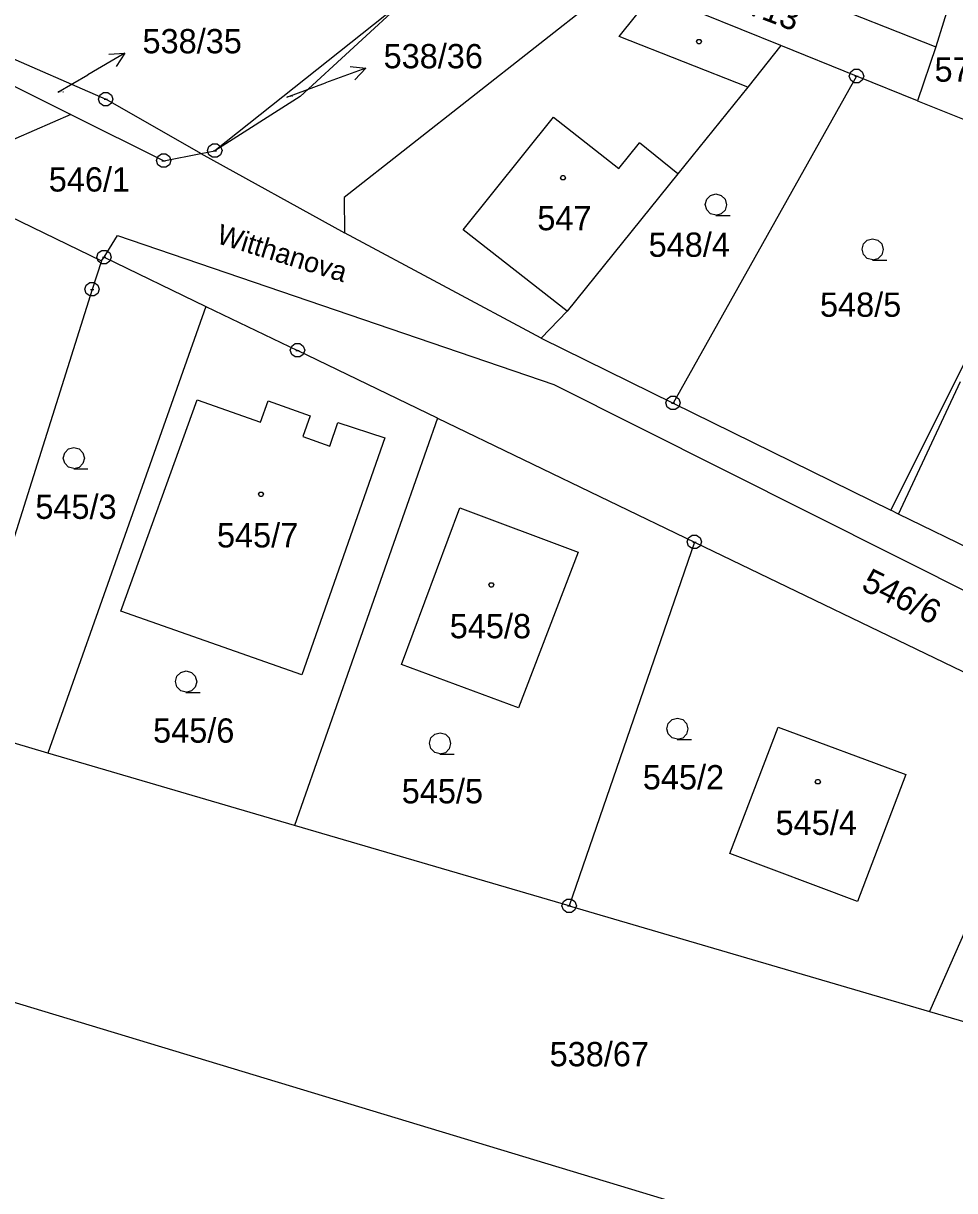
# Model space of a CAD drawing. Extents: x -759060 to -757386, y -1172273 to -1170948.
# Drawn here: x -758324 to -758258.8, y -1171734.6 to -1171652.9 of the extents above; entities that cross this region are included whole.
import ezdxf

# ---------------------------------------------------------------- set-up
doc = ezdxf.new("R2010")
doc.units = 0
for name, color, linetype in [('Vrstva 1', 7, 'Continuous'), ('Vrstva 12', 7, 'Continuous'), ('Vrstva 2', 7, 'Continuous'), ('Vrstva 3', 7, 'Continuous'), ('Vrstva 4', 7, 'Continuous'), ('Vrstva 5', 7, 'Continuous'), ('Vrstva 7', 7, 'Continuous'), ('Vrstva 8', 7, 'Continuous')]:
    doc.layers.add(name, color=color, linetype=linetype)

msp = doc.modelspace()

# ---------------------------------------------------------------- linework, layer by layer
at = {"layer": 'Vrstva 1'}
for p, q in [((-758278.78, -1171647.14), (-758260.11, -1171654.52)), ((-758282.2, -1171649.88), (-758301.52, -1171665.08)), ((-758258.84, -1171650.38), (-758260.11, -1171654.52)), ((-758297.09, -1171651.07), (-758310.57, -1171661.8)), ((-758297.09, -1171651.07), (-758304.6, -1171658)), ((-758270.97, -1171654.43), (-758279.89, -1171650.82)), ((-758329.31, -1171653.33), (-758318.2, -1171658.2)), ((-758270.97, -1171654.43), (-758273.28, -1171657.35)), ((-758265.66, -1171656.58), (-758270.97, -1171654.43)), ((-758260.11, -1171654.52), (-758261.39, -1171658.31)), ((-758326.92, -1171656.14), (-758320.65, -1171659.27)), ((-758265.66, -1171656.58), (-758278.5, -1171679.47)), ((-758261.39, -1171658.31), (-758265.66, -1171656.58)), ((-758273.28, -1171657.35), (-758278.17, -1171663.42)), ((-758311.56, -1171661.99), (-758318.2, -1171658.2)), ((-758304.6, -1171658), (-758310.57, -1171661.8)), ((-758261.39, -1171658.31), (-758253.97, -1171661.29)), ((-758320.65, -1171659.27), (-758328.3, -1171662.6)), ((-758320.65, -1171659.27), (-758314.15, -1171662.5)), ((-758334.71, -1171661.66), (-758318.51, -1171669.52)), ((-758311.56, -1171661.99), (-758310.57, -1171661.8)), ((-758314.15, -1171662.5), (-758311.56, -1171661.99)), ((-758311.56, -1171661.99), (-758301.5, -1171667.55)), ((-758278.17, -1171663.42), (-758285.91, -1171673.04)), ((-758301.52, -1171665.08), (-758301.5, -1171667.55)), ((-758287.74, -1171674.92), (-758301.5, -1171667.55)), ((-758318.32, -1171669.26), (-758317.38, -1171667.73)), ((-758317.38, -1171667.73), (-758286.85, -1171678.18)), ((-758318.51, -1171669.52), (-758319.16, -1171671.51)), ((-758318.51, -1171669.52), (-758318.32, -1171669.26)), ((-758318.32, -1171669.26), (-758311.19, -1171672.7)), ((-758319.16, -1171671.51), (-758328.78, -1171702.06)), ((-758311.19, -1171672.7), (-758322.25, -1171703.98)), ((-758311.19, -1171672.7), (-758304.78, -1171675.78)), ((-758285.91, -1171673.04), (-758287.74, -1171674.92)), ((-758287.74, -1171674.92), (-758278.5, -1171679.47)), ((-758295, -1171680.52), (-758304.78, -1171675.78)), ((-758263.26, -1171686.98), (-758257.87, -1171676.2)), ((-758286.85, -1171678.18), (-758229.45, -1171707)), ((-758317.16, -1171694.05), (-758311.8, -1171679.25)), ((-758311.8, -1171679.25), (-758307.37, -1171680.8)), ((-758307.37, -1171680.8), (-758306.85, -1171679.31)), ((-758306.85, -1171679.31), (-758303.91, -1171680.36)), ((-758278.5, -1171679.47), (-758263.26, -1171686.98)), ((-758295, -1171680.52), (-758304.99, -1171709.04)), ((-758303.91, -1171680.36), (-758304.42, -1171681.82)), ((-758295, -1171680.52), (-758277.01, -1171689.2)), ((-758302.52, -1171682.48), (-758301.96, -1171680.83)), ((-758301.96, -1171680.83), (-758298.68, -1171681.9)), ((-758298.68, -1171681.9), (-758304.48, -1171698.49)), ((-758304.42, -1171681.82), (-758302.52, -1171682.48)), ((-758297.5, -1171697.77), (-758293.43, -1171686.81)), ((-758293.43, -1171686.81), (-758285.14, -1171689.91)), ((-758262.74, -1171687.24), (-758263.26, -1171686.98)), ((-758254.55, -1171691.24), (-758262.74, -1171687.24)), ((-758277.01, -1171689.2), (-758285.77, -1171714.68)), ((-758277.01, -1171689.2), (-758251.53, -1171701.5)), ((-758285.14, -1171689.91), (-758289.31, -1171700.81)), ((-758304.48, -1171698.49), (-758317.16, -1171694.05)), ((-758289.31, -1171700.81), (-758297.5, -1171697.77)), ((-758251.53, -1171701.5), (-758260.55, -1171722.08)), ((-758322.25, -1171703.98), (-758328.78, -1171702.06)), ((-758274.54, -1171711.01), (-758271.15, -1171702.16)), ((-758271.15, -1171702.16), (-758262.22, -1171705.48)), ((-758304.99, -1171709.04), (-758322.25, -1171703.98)), ((-758262.22, -1171705.48), (-758265.6, -1171714.38)), ((-758285.77, -1171714.68), (-758304.99, -1171709.04)), ((-758265.6, -1171714.38), (-758274.54, -1171711.01)), ((-758285.77, -1171714.68), (-758260.55, -1171722.08)), ((-758333.99, -1171718.6), (-758236.26, -1171748.17)), ((-758260.55, -1171722.08), (-758231.11, -1171730.71))]:
    msp.add_line(p, q, dxfattribs=at)
at = {"layer": 'Vrstva 12'}
for p, q in [((-758293.2, -1171667.33), (-758286.87, -1171659.45)), ((-758286.87, -1171659.45), (-758282.29, -1171663.05)), ((-758282.29, -1171663.05), (-758280.86, -1171661.26)), ((-758278.17, -1171663.42), (-758280.86, -1171661.26)), ((-758278.17, -1171663.42), (-758285.91, -1171673.04)), ((-758285.91, -1171673.04), (-758293.2, -1171667.33)), ((-758262.74, -1171687.24), (-758258.39, -1171677.95)), ((-758317.16, -1171694.05), (-758311.8, -1171679.25)), ((-758311.8, -1171679.25), (-758307.37, -1171680.8)), ((-758307.37, -1171680.8), (-758306.85, -1171679.31)), ((-758306.85, -1171679.31), (-758303.91, -1171680.36)), ((-758303.91, -1171680.36), (-758304.42, -1171681.82)), ((-758302.52, -1171682.48), (-758301.96, -1171680.83)), ((-758301.96, -1171680.83), (-758298.68, -1171681.9)), ((-758298.68, -1171681.9), (-758304.48, -1171698.49)), ((-758304.42, -1171681.82), (-758302.52, -1171682.48)), ((-758297.5, -1171697.77), (-758293.43, -1171686.81)), ((-758293.43, -1171686.81), (-758285.14, -1171689.91)), ((-758254.55, -1171691.24), (-758262.74, -1171687.24)), ((-758285.14, -1171689.91), (-758289.31, -1171700.81)), ((-758304.48, -1171698.49), (-758317.16, -1171694.05)), ((-758289.31, -1171700.81), (-758297.5, -1171697.77)), ((-758274.54, -1171711.01), (-758271.15, -1171702.16)), ((-758271.15, -1171702.16), (-758262.22, -1171705.48)), ((-758262.22, -1171705.48), (-758265.6, -1171714.38)), ((-758265.6, -1171714.38), (-758274.54, -1171711.01))]:
    msp.add_line(p, q, dxfattribs=at)
at = {"layer": 'Vrstva 3'}
for points in [[(-758275.5, -1171666.31), (-758275.88, -1171666.21), (-758276.15, -1171665.94), (-758276.25, -1171665.57), (-758276.15, -1171665.2), (-758275.88, -1171664.93), (-758275.51, -1171664.83), (-758275.14, -1171664.93), (-758274.87, -1171665.2), (-758274.77, -1171665.58), (-758274.87, -1171665.96), (-758275.14, -1171666.23), (-758275.52, -1171666.33), (-758274.52, -1171666.33)], [(-758264.53, -1171669.44), (-758264.91, -1171669.34), (-758265.18, -1171669.07), (-758265.28, -1171668.7), (-758265.18, -1171668.33), (-758264.91, -1171668.06), (-758264.54, -1171667.96), (-758264.17, -1171668.06), (-758263.9, -1171668.33), (-758263.8, -1171668.71), (-758263.9, -1171669.09), (-758264.17, -1171669.36), (-758264.55, -1171669.46), (-758263.55, -1171669.46)], [(-758320.43, -1171684.06), (-758320.81, -1171683.96), (-758321.08, -1171683.69), (-758321.18, -1171683.32), (-758321.08, -1171682.95), (-758320.81, -1171682.68), (-758320.44, -1171682.58), (-758320.07, -1171682.68), (-758319.8, -1171682.95), (-758319.7, -1171683.33), (-758319.8, -1171683.71), (-758320.07, -1171683.98), (-758320.45, -1171684.08), (-758319.45, -1171684.08)], [(-758312.57, -1171699.71), (-758312.95, -1171699.61), (-758313.22, -1171699.34), (-758313.32, -1171698.97), (-758313.22, -1171698.6), (-758312.95, -1171698.33), (-758312.58, -1171698.23), (-758312.21, -1171698.33), (-758311.94, -1171698.6), (-758311.84, -1171698.98), (-758311.94, -1171699.36), (-758312.21, -1171699.63), (-758312.59, -1171699.73), (-758311.59, -1171699.73)], [(-758278.19, -1171703.01), (-758278.57, -1171702.91), (-758278.84, -1171702.64), (-758278.94, -1171702.27), (-758278.84, -1171701.9), (-758278.57, -1171701.63), (-758278.2, -1171701.53), (-758277.83, -1171701.63), (-758277.56, -1171701.9), (-758277.46, -1171702.28), (-758277.56, -1171702.66), (-758277.83, -1171702.93), (-758278.21, -1171703.03), (-758277.21, -1171703.03)], [(-758294.8, -1171704.03), (-758295.18, -1171703.93), (-758295.45, -1171703.66), (-758295.55, -1171703.29), (-758295.45, -1171702.92), (-758295.18, -1171702.65), (-758294.81, -1171702.55), (-758294.44, -1171702.65), (-758294.17, -1171702.92), (-758294.07, -1171703.3), (-758294.17, -1171703.68), (-758294.44, -1171703.95), (-758294.82, -1171704.05), (-758293.82, -1171704.05)]]:
    msp.add_lwpolyline(points, dxfattribs=at)
at = {"layer": 'Vrstva 4'}
for p, q in [((-758282.27, -1171653.8), (-758279.89, -1171650.82)), ((-758273.28, -1171657.35), (-758282.27, -1171653.8)), ((-758293.2, -1171667.33), (-758286.87, -1171659.45)), ((-758286.87, -1171659.45), (-758282.29, -1171663.05)), ((-758282.29, -1171663.05), (-758280.86, -1171661.26)), ((-758278.17, -1171663.42), (-758280.86, -1171661.26)), ((-758285.91, -1171673.04), (-758293.2, -1171667.33)), ((-758262.74, -1171687.24), (-758258.39, -1171677.95))]:
    msp.add_line(p, q, dxfattribs=at)
at = {"layer": 'Vrstva 5'}
for points in [[(-758276.6, -1171654.01), (-758276.51, -1171654.16), (-758276.6, -1171654.31), (-758276.78, -1171654.31), (-758276.87, -1171654.16), (-758276.78, -1171654.01)], [(-758286.12, -1171663.54), (-758286.03, -1171663.69), (-758286.12, -1171663.84), (-758286.3, -1171663.84), (-758286.39, -1171663.69), (-758286.3, -1171663.54)], [(-758307.25, -1171685.71), (-758307.16, -1171685.86), (-758307.25, -1171686.01), (-758307.43, -1171686.01), (-758307.52, -1171685.86), (-758307.43, -1171685.71)], [(-758291.13, -1171692.05), (-758291.04, -1171692.2), (-758291.13, -1171692.35), (-758291.31, -1171692.35), (-758291.4, -1171692.2), (-758291.31, -1171692.05)], [(-758268.28, -1171705.84), (-758268.19, -1171705.99), (-758268.28, -1171706.14), (-758268.46, -1171706.14), (-758268.55, -1171705.99), (-758268.46, -1171705.84)]]:
    msp.add_lwpolyline(points, close=True, dxfattribs=at)
at = {"layer": 'Vrstva 7'}
for p, q in [((-758316.868, -1171654.98), (-758319.46, -1171656.49)), ((-758300, -1171656.025), (-758302.82, -1171657.05)), ((-758321.56, -1171657.71), (-758319.46, -1171656.49)), ((-758305.53, -1171658.04), (-758302.82, -1171657.05))]:
    msp.add_line(p, q, dxfattribs=at)
for points in [[(-758317.984, -1171655.051), (-758316.868, -1171654.98), (-758317.48, -1171655.915)], [(-758301.111, -1171655.897), (-758300, -1171656.025), (-758300.77, -1171656.837)]]:
    msp.add_lwpolyline(points, dxfattribs=at)
at = {"layer": 'Vrstva 8'}
for p, q in [((-758265.78, -1171656.58), (-758265.54, -1171656.58)), ((-758318.32, -1171658.2), (-758318.08, -1171658.2)), ((-758310.69, -1171661.8), (-758310.45, -1171661.8)), ((-758314.27, -1171662.5), (-758314.03, -1171662.5)), ((-758318.44, -1171669.26), (-758318.2, -1171669.26)), ((-758319.28, -1171671.51), (-758319.04, -1171671.51)), ((-758304.9, -1171675.78), (-758304.66, -1171675.78)), ((-758278.62, -1171679.47), (-758278.38, -1171679.47)), ((-758277.13, -1171689.2), (-758276.89, -1171689.2)), ((-758285.89, -1171714.68), (-758285.65, -1171714.68))]:
    msp.add_line(p, q, dxfattribs=at)
for points in [[(-758265.51, -1171656.1), (-758265.26, -1171656.28), (-758265.16, -1171656.57), (-758265.26, -1171656.86), (-758265.51, -1171657.04), (-758265.82, -1171657.04), (-758266.07, -1171656.86), (-758266.17, -1171656.57), (-758266.07, -1171656.28), (-758265.82, -1171656.1)], [(-758318.05, -1171657.72), (-758317.8, -1171657.9), (-758317.7, -1171658.19), (-758317.8, -1171658.48), (-758318.05, -1171658.66), (-758318.36, -1171658.66), (-758318.61, -1171658.48), (-758318.71, -1171658.19), (-758318.61, -1171657.9), (-758318.36, -1171657.72)], [(-758310.42, -1171661.32), (-758310.17, -1171661.5), (-758310.07, -1171661.79), (-758310.17, -1171662.08), (-758310.42, -1171662.26), (-758310.73, -1171662.26), (-758310.98, -1171662.08), (-758311.08, -1171661.79), (-758310.98, -1171661.5), (-758310.73, -1171661.32)], [(-758314, -1171662.02), (-758313.75, -1171662.2), (-758313.65, -1171662.49), (-758313.75, -1171662.78), (-758314, -1171662.96), (-758314.31, -1171662.96), (-758314.56, -1171662.78), (-758314.66, -1171662.49), (-758314.56, -1171662.2), (-758314.31, -1171662.02)], [(-758318.17, -1171668.78), (-758317.92, -1171668.96), (-758317.82, -1171669.25), (-758317.92, -1171669.54), (-758318.17, -1171669.72), (-758318.48, -1171669.72), (-758318.73, -1171669.54), (-758318.83, -1171669.25), (-758318.73, -1171668.96), (-758318.48, -1171668.78)], [(-758319.01, -1171671.03), (-758318.76, -1171671.21), (-758318.66, -1171671.5), (-758318.76, -1171671.79), (-758319.01, -1171671.97), (-758319.32, -1171671.97), (-758319.57, -1171671.79), (-758319.67, -1171671.5), (-758319.57, -1171671.21), (-758319.32, -1171671.03)], [(-758304.63, -1171675.3), (-758304.38, -1171675.48), (-758304.28, -1171675.77), (-758304.38, -1171676.06), (-758304.63, -1171676.24), (-758304.94, -1171676.24), (-758305.19, -1171676.06), (-758305.29, -1171675.77), (-758305.19, -1171675.48), (-758304.94, -1171675.3)], [(-758278.35, -1171678.99), (-758278.1, -1171679.17), (-758278, -1171679.46), (-758278.1, -1171679.75), (-758278.35, -1171679.93), (-758278.66, -1171679.93), (-758278.91, -1171679.75), (-758279.01, -1171679.46), (-758278.91, -1171679.17), (-758278.66, -1171678.99)], [(-758276.86, -1171688.72), (-758276.61, -1171688.9), (-758276.51, -1171689.19), (-758276.61, -1171689.48), (-758276.86, -1171689.66), (-758277.17, -1171689.66), (-758277.42, -1171689.48), (-758277.52, -1171689.19), (-758277.42, -1171688.9), (-758277.17, -1171688.72)], [(-758285.62, -1171714.2), (-758285.37, -1171714.38), (-758285.27, -1171714.67), (-758285.37, -1171714.96), (-758285.62, -1171715.14), (-758285.93, -1171715.14), (-758286.18, -1171714.96), (-758286.28, -1171714.67), (-758286.18, -1171714.38), (-758285.93, -1171714.2)]]:
    msp.add_lwpolyline(points, close=True, dxfattribs=at)

# ---------------------------------------------------------------- texts
at = {"layer": 'Vrstva 2'}
for s, rotation, p in [('570/13', 339.07642, (-758276.528, -1171650.975)), ('546/6', 333.69062, (-758265.417, -1171692.505))]:
    msp.add_text(s, height=1.7, rotation=rotation, dxfattribs=at).set_placement(p)
for s, height, p in [('570/17', 1.7, (-758260.208, -1171656.97)), ('538/35', 0.1, (-758321.546, -1171657.71)), ('538/36', 0.1, (-758305.516, -1171658.04)), ('546/1', 1.7, (-758322.193, -1171664.66)), ('547', 1.7, (-758288.003, -1171667.37)), ('548/4', 1.7, (-758280.217, -1171669.23)), ('548/5', 1.7, (-758268.224, -1171673.43)), ('545/3', 1.7, (-758323.133, -1171687.58)), ('545/7', 1.7, (-758310.423, -1171689.58)), ('545/8', 1.7, (-758294.133, -1171695.94)), ('545/6', 1.7, (-758314.893, -1171703.25)), ('545/2', 1.7, (-758280.623, -1171706.52)), ('545/5', 1.7, (-758297.493, -1171707.5)), ('545/4', 1.7, (-758271.333, -1171709.71)), ('538/67', 1.7, (-758287.143, -1171725.91))]:
    msp.add_text(s, height=height, dxfattribs=at).set_placement(p)
at = {"layer": 'Vrstva 7'}
for s, p in [('538/35', (-758315.633, -1171654.98)), ('538/36', (-758298.763, -1171656.03))]:
    msp.add_text(s, height=1.7, dxfattribs=at).set_placement(p)
msp.add_text('Witthanova', height=1.4, rotation=342.80065, dxfattribs=at).set_placement((-758310.527, -1171668.252))

doc.saveas('drawing.dxf')
